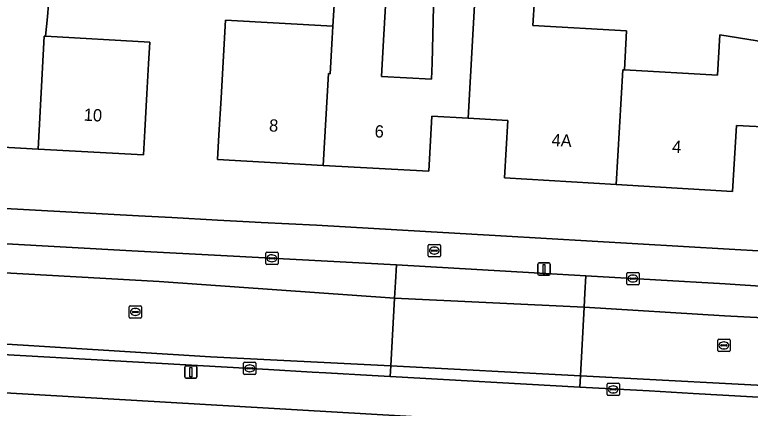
# Model space of a CAD drawing. Extents: x 163008 to 163854, y 382777 to 383982.
# Drawn here: x 163604.9 to 163664.8, y 383840.7 to 383872.8 of the extents above; entities that cross this region are included whole.
import ezdxf

# ---------------------------------------------------------------- set-up
doc = ezdxf.new("R2010")
doc.units = 0
for name, color, linetype in [('IMGEO_Brandkraan', 7, 'Continuous'), ('IMGEO_Erf', 7, 'Continuous'), ('IMGEO_Kolk', 7, 'Continuous'), ('IMGEO_Lichtmast', 7, 'Continuous'), ('IMGEO_Pand', 7, 'Continuous'), ('IMGEO_Pand_nummerreeks', 7, 'Continuous'), ('IMGEO_Parkeervlak_open', 7, 'Continuous'), ('IMGEO_Rijbaan_lokaal_open', 7, 'Continuous'), ('IMGEO_Rioolput', 7, 'Continuous'), ('IMGEO_Voetpad_open', 7, 'Continuous')]:
    doc.layers.add(name, color=color, linetype=linetype)

msp = doc.modelspace()

# ---------------------------------------------------------------- linework, layer by layer
at = {"layer": 'IMGEO_Brandkraan'}
for p, q in [((163638.576, 383853.155), (163638.576, 383854.007)), ((163638.651, 383854.081), (163639.503, 383854.081)), ((163639.064, 383853.861), (163639.089, 383853.861)), ((163639.577, 383854.007), (163639.577, 383853.155)), ((163638.835, 383853.575), (163638.835, 383853.587)), ((163639.273, 383853.538), (163638.875, 383853.538)), ((163638.878, 383853.624), (163639.276, 383853.624)), ((163639.087, 383853.301), (163639.062, 383853.301)), ((163639.319, 383853.587), (163639.319, 383853.575)), ((163639.503, 383853.081), (163638.651, 383853.081))]:
    msp.add_line(p, q, dxfattribs=at)
for points in [[(163638.576, 383853.155), (163638.576, 383854.007)], [(163638.651, 383854.081), (163639.503, 383854.081)], [(163639.577, 383854.007), (163639.577, 383853.155)], [(163639.503, 383853.081), (163638.651, 383853.081)]]:
    msp.add_lwpolyline(points, dxfattribs=at)
for centre, radius, start, end in [((163638.653, 383854.005), 0.0765, 91.55205, 178.44795), ((163638.653, 383854.005), 0.0765, 91.55205, 178.44795), ((163639.501, 383854.005), 0.0765, 1.55205, 88.44795), ((163639.501, 383854.005), 0.0765, 1.55205, 88.44795), ((163638.653, 383853.157), 0.0765, 181.55205, 268.44795), ((163638.653, 383853.157), 0.0765, 181.55205, 268.44795), ((163638.875, 383853.584), 0.0403, 85.87752, 175.75265), ((163638.872, 383853.574), 0.0366, 178.93798, 274.71019), ((163639.276, 383853.581), 0.043, 264.86636, 352.45326), ((163639.28, 383853.586), 0.0386, 1.73085, 96.63898), ((163639.501, 383853.157), 0.0765, 271.55205, 358.44795), ((163639.501, 383853.157), 0.0765, 271.55205, 358.44795)]:
    msp.add_arc(centre, radius, start, end, dxfattribs=at)
for centre, major_axis, ratio, start_param, end_param in [((163639.063, 383853.581), (-0.387, 0.002), 0.722429, 4.712389, 7.853982), ((163639.088, 383853.581), (-0.39, 0.002), 0.717154, 1.570796, 4.712389)]:
    msp.add_ellipse(centre, major_axis=major_axis, ratio=ratio, start_param=start_param, end_param=end_param, dxfattribs=at)
at = {"layer": 'IMGEO_Erf'}
msp.add_lwpolyline([(163603.704, 383879.124), (163608.043, 383878.854), (163607.567, 383872.641), (163607.388, 383871.049), (163615.897, 383870.574), (163615.799, 383868.811), (163615.663, 383866.368), (163615.494, 383863.343), (163615.384, 383861.375), (163606.788, 383861.855), (163598.188, 383862.336), (163598.467, 383867.329), (163598.603, 383869.772), (163598.823, 383869.76), (163599.011, 383873.119), (163603.407, 383872.873)], close=True, dxfattribs=at)
for points in [[(163635.129, 383874.03), (163634.918, 383870.253), (163634.78, 383867.779), (163638.857, 383867.552), (163638.889, 383868.866), (163639.059, 383875.768)], [(163666.358, 383863.637), (163663.693, 383863.786), (163663.369, 383858.399), (163653.9, 383858.969), (163644.789, 383859.517), (163645.071, 383864.192), (163641.825, 383864.373), (163638.88, 383864.538), (163638.629, 383860.045), (163630.025, 383860.526), (163621.42, 383861.007), (163621.532, 383863.004), (163621.699, 383866), (163621.838, 383868.486), (163622.054, 383872.355), (163630.812, 383871.866), (163630.958, 383874.478)], [(163647.227, 383874.078), (163647.106, 383871.918), (163654.746, 383871.491), (163654.569, 383868.311), (163662.153, 383867.887), (163662.337, 383871.168), (163666.898, 383870.442)], [(163597.667, 383857.355), (163614.983, 383856.422), (163617.69, 383856.276), (163621.421, 383856.073), (163623.977, 383855.934), (163624.981, 383855.883), (163629.471, 383855.641), (163638.354, 383855.129), (163644.503, 383854.774), (163663.087, 383853.703), (163665.962, 383853.537), (163670.055, 383853.301), (163673.614, 383852.998), (163674.36, 383852.926)], [(163660.539, 383838.715), (163569.115, 383844.029)]]:
    msp.add_lwpolyline(points, dxfattribs=at)
at = {"layer": 'IMGEO_Kolk'}
for p, q in [((163625.341, 383852.527), (163625.341, 383853.379)), ((163625.416, 383853.453), (163626.268, 383853.453)), ((163625.829, 383853.233), (163625.854, 383853.233)), ((163626.342, 383853.379), (163626.342, 383852.527)), ((163625.6, 383852.947), (163625.6, 383852.959)), ((163626.038, 383852.91), (163625.64, 383852.91)), ((163625.643, 383852.996), (163626.041, 383852.996)), ((163625.852, 383852.673), (163625.827, 383852.673)), ((163626.084, 383852.959), (163626.084, 383852.947)), ((163626.268, 383852.453), (163625.416, 383852.453)), ((163654.752, 383850.876), (163654.752, 383851.728)), ((163654.827, 383851.802), (163655.679, 383851.802)), ((163655.054, 383851.345), (163655.452, 383851.345)), ((163655.24, 383851.582), (163655.265, 383851.582)), ((163655.753, 383851.728), (163655.753, 383850.876)), ((163655.679, 383850.802), (163654.827, 383850.802)), ((163655.011, 383851.296), (163655.011, 383851.308)), ((163655.449, 383851.259), (163655.051, 383851.259)), ((163655.263, 383851.022), (163655.238, 383851.022)), ((163655.495, 383851.308), (163655.495, 383851.296)), ((163623.537, 383843.562), (163623.537, 383844.414)), ((163623.612, 383844.488), (163624.464, 383844.488)), ((163624.025, 383844.268), (163624.05, 383844.268)), ((163624.538, 383844.414), (163624.538, 383843.562)), ((163623.796, 383843.982), (163623.796, 383843.994)), ((163624.234, 383843.945), (163623.836, 383843.945)), ((163623.839, 383844.031), (163624.237, 383844.031)), ((163624.048, 383843.708), (163624.023, 383843.708)), ((163624.28, 383843.994), (163624.28, 383843.982)), ((163624.464, 383843.488), (163623.612, 383843.488)), ((163653.15, 383841.846), (163653.15, 383842.698)), ((163653.225, 383842.772), (163654.077, 383842.772)), ((163653.638, 383842.552), (163653.663, 383842.552)), ((163654.151, 383842.698), (163654.151, 383841.846)), ((163654.077, 383841.772), (163653.225, 383841.772)), ((163653.409, 383842.266), (163653.409, 383842.278)), ((163653.847, 383842.229), (163653.449, 383842.229)), ((163653.452, 383842.315), (163653.85, 383842.315)), ((163653.661, 383841.992), (163653.636, 383841.992)), ((163653.893, 383842.278), (163653.893, 383842.266))]:
    msp.add_line(p, q, dxfattribs=at)
for points in [[(163625.341, 383852.527), (163625.341, 383853.379)], [(163625.416, 383853.453), (163626.268, 383853.453)], [(163626.342, 383853.379), (163626.342, 383852.527)], [(163626.268, 383852.453), (163625.416, 383852.453)], [(163654.752, 383850.876), (163654.752, 383851.728)], [(163654.827, 383851.802), (163655.679, 383851.802)], [(163655.753, 383851.728), (163655.753, 383850.876)], [(163655.679, 383850.802), (163654.827, 383850.802)], [(163623.537, 383843.562), (163623.537, 383844.414)], [(163623.612, 383844.488), (163624.464, 383844.488)], [(163624.538, 383844.414), (163624.538, 383843.562)], [(163624.464, 383843.488), (163623.612, 383843.488)], [(163653.15, 383841.846), (163653.15, 383842.698)], [(163653.225, 383842.772), (163654.077, 383842.772)], [(163654.151, 383842.698), (163654.151, 383841.846)], [(163654.077, 383841.772), (163653.225, 383841.772)]]:
    msp.add_lwpolyline(points, dxfattribs=at)
for centre, radius, start, end in [((163625.418, 383853.377), 0.0765, 91.55205, 178.44795), ((163625.418, 383853.377), 0.0765, 91.55205, 178.44795), ((163626.266, 383853.377), 0.0765, 1.55205, 88.44795), ((163626.266, 383853.377), 0.0765, 1.55205, 88.44795), ((163625.64, 383852.956), 0.0403, 85.87752, 175.75265), ((163625.637, 383852.946), 0.0366, 178.93798, 274.71019), ((163626.041, 383852.953), 0.043, 264.86636, 352.45326), ((163626.045, 383852.958), 0.0386, 1.73085, 96.63898), ((163625.418, 383852.529), 0.0765, 181.55205, 268.44795), ((163625.418, 383852.529), 0.0765, 181.55205, 268.44795), ((163626.266, 383852.529), 0.0765, 271.55205, 358.44795), ((163626.266, 383852.529), 0.0765, 271.55205, 358.44795), ((163654.829, 383851.726), 0.0765, 91.55205, 178.44795), ((163654.829, 383851.726), 0.0765, 91.55205, 178.44795), ((163655.051, 383851.305), 0.0403, 85.87752, 175.75265), ((163655.456, 383851.307), 0.0386, 1.73085, 96.63898), ((163655.677, 383851.726), 0.0765, 1.55205, 88.44795), ((163655.677, 383851.726), 0.0765, 1.55205, 88.44795), ((163654.829, 383850.878), 0.0765, 181.55205, 268.44795), ((163654.829, 383850.878), 0.0765, 181.55205, 268.44795), ((163655.048, 383851.295), 0.0366, 178.93798, 274.71019), ((163655.452, 383851.302), 0.043, 264.86636, 352.45326), ((163655.677, 383850.878), 0.0765, 271.55205, 358.44795), ((163655.677, 383850.878), 0.0765, 271.55205, 358.44795), ((163623.614, 383844.412), 0.0765, 91.55205, 178.44795), ((163623.614, 383844.412), 0.0765, 91.55205, 178.44795), ((163624.462, 383844.412), 0.0765, 1.55205, 88.44795), ((163624.462, 383844.412), 0.0765, 1.55205, 88.44795), ((163623.614, 383843.564), 0.0765, 181.55205, 268.44795), ((163623.614, 383843.564), 0.0765, 181.55205, 268.44795), ((163623.836, 383843.991), 0.0403, 85.87752, 175.75265), ((163623.833, 383843.981), 0.0366, 178.93798, 274.71019), ((163624.237, 383843.988), 0.043, 264.86636, 352.45326), ((163624.241, 383843.993), 0.0386, 1.73085, 96.63898), ((163624.462, 383843.564), 0.0765, 271.55205, 358.44795), ((163624.462, 383843.564), 0.0765, 271.55205, 358.44795), ((163653.227, 383842.696), 0.0765, 91.55205, 178.44795), ((163653.227, 383842.696), 0.0765, 91.55205, 178.44795), ((163654.075, 383842.696), 0.0765, 1.55205, 88.44795), ((163654.075, 383842.696), 0.0765, 1.55205, 88.44795), ((163653.227, 383841.848), 0.0765, 181.55205, 268.44795), ((163653.227, 383841.848), 0.0765, 181.55205, 268.44795), ((163653.449, 383842.275), 0.0403, 85.87752, 175.75265), ((163653.446, 383842.265), 0.0366, 178.93798, 274.71019), ((163653.85, 383842.272), 0.043, 264.86636, 352.45326), ((163653.854, 383842.277), 0.0386, 1.73085, 96.63898), ((163654.075, 383841.848), 0.0765, 271.55205, 358.44795), ((163654.075, 383841.848), 0.0765, 271.55205, 358.44795)]:
    msp.add_arc(centre, radius, start, end, dxfattribs=at)
for centre, major_axis, ratio, start_param, end_param in [((163625.828, 383852.953), (-0.387, 0.002), 0.722429, 4.712389, 7.853982), ((163625.853, 383852.953), (-0.39, 0.002), 0.717154, 1.570796, 4.712389), ((163655.239, 383851.302), (-0.387, 0.002), 0.722429, 4.712389, 7.853982), ((163655.264, 383851.302), (-0.39, 0.002), 0.717154, 1.570796, 4.712389), ((163624.024, 383843.988), (-0.387, 0.002), 0.722429, 4.712389, 7.853982), ((163624.049, 383843.988), (-0.39, 0.002), 0.717154, 1.570796, 4.712389), ((163653.637, 383842.272), (-0.387, 0.002), 0.722429, 4.712389, 7.853982), ((163653.662, 383842.272), (-0.39, 0.002), 0.717154, 1.570796, 4.712389)]:
    msp.add_ellipse(centre, major_axis=major_axis, ratio=ratio, start_param=start_param, end_param=end_param, dxfattribs=at)
at = {"layer": 'IMGEO_Lichtmast'}
for p, q in [((163647.617, 383852.572), (163648.407, 383852.572)), ((163648.407, 383852.572), (163647.617, 383852.572)), ((163647.517, 383851.672), (163647.517, 383852.472)), ((163647.517, 383852.472), (163647.517, 383851.672)), ((163648.507, 383852.472), (163648.507, 383851.672)), ((163648.507, 383851.672), (163648.507, 383852.472)), ((163648.407, 383851.572), (163647.617, 383851.572)), ((163647.617, 383851.572), (163648.407, 383851.572)), ((163618.844, 383844.181), (163619.634, 383844.181)), ((163619.634, 383844.181), (163618.844, 383844.181)), ((163618.744, 383843.281), (163618.744, 383844.081)), ((163618.744, 383844.081), (163618.744, 383843.281)), ((163619.734, 383844.081), (163619.734, 383843.281)), ((163619.734, 383843.281), (163619.734, 383844.081)), ((163619.634, 383843.181), (163618.844, 383843.181)), ((163618.844, 383843.181), (163619.634, 383843.181))]:
    msp.add_line(p, q, dxfattribs=at)
for points in [[(163647.937, 383852.447), (163648.087, 383852.447), (163648.087, 383851.697), (163647.937, 383851.697), (163647.937, 383852.447)], [(163619.164, 383844.056), (163619.314, 383844.056), (163619.314, 383843.306), (163619.164, 383843.306), (163619.164, 383844.056)]]:
    msp.add_lwpolyline(points, dxfattribs=at)
for centre, start, end in [((163647.617, 383852.472), 90, 180), ((163647.617, 383852.472), 90, 180), ((163648.407, 383852.472), 0, 90), ((163648.407, 383852.472), 360, 90), ((163647.617, 383851.672), 180, 270), ((163647.617, 383851.672), 180, 270), ((163648.407, 383851.672), 270, 0), ((163648.407, 383851.672), 270, 0), ((163618.844, 383844.081), 90, 180), ((163618.844, 383844.081), 90, 180), ((163619.634, 383844.081), 0, 90), ((163619.634, 383844.081), 360, 90), ((163618.844, 383843.281), 180, 270), ((163618.844, 383843.281), 180, 270), ((163619.634, 383843.281), 270, 0), ((163619.634, 383843.281), 270, 0)]:
    msp.add_arc(centre, 0.1, start, end, dxfattribs=at)
at = {"layer": 'IMGEO_Pand'}
for points in [[(163606.788, 383861.855), (163607.301, 383871.054), (163607.388, 383871.049), (163607.567, 383872.641), (163608.043, 383878.854), (163603.704, 383879.124), (163603.407, 383872.873), (163599.011, 383873.119), (163598.823, 383869.76), (163598.603, 383869.772), (163598.467, 383867.329), (163598.188, 383862.336)], [(163638.88, 383864.538), (163641.825, 383864.373), (163642.432, 383875.07), (163639.059, 383875.768), (163638.889, 383868.866), (163638.857, 383867.552), (163634.78, 383867.779), (163634.918, 383870.253), (163635.129, 383874.03), (163630.958, 383874.478), (163630.812, 383871.866), (163630.757, 383870.879), (163630.596, 383867.997), (163630.442, 383868.006), (163630.025, 383860.526), (163638.629, 383860.045)], [(163654.421, 383868.319), (163654.569, 383868.311), (163654.746, 383871.491), (163647.106, 383871.918), (163647.227, 383874.078), (163645.662, 383874.402), (163642.432, 383875.07), (163641.825, 383864.373), (163645.071, 383864.192), (163644.789, 383859.517), (163653.9, 383858.969)], [(163630.442, 383868.006), (163630.596, 383867.997), (163630.757, 383870.879), (163630.812, 383871.866), (163622.054, 383872.355), (163621.838, 383868.486), (163621.699, 383866), (163621.532, 383863.004), (163621.42, 383861.007), (163630.025, 383860.526)], [(163666.898, 383870.442), (163662.337, 383871.168), (163662.153, 383867.887), (163654.569, 383868.311), (163654.421, 383868.319), (163653.9, 383858.969), (163663.369, 383858.399), (163663.693, 383863.786), (163666.358, 383863.637), (163666.521, 383863.628)], [(163607.301, 383871.054), (163606.788, 383861.855), (163615.384, 383861.375), (163615.494, 383863.343), (163615.663, 383866.368), (163615.799, 383868.811), (163615.897, 383870.574), (163607.388, 383871.049)]]:
    msp.add_lwpolyline(points, close=True, dxfattribs=at)
at = {"layer": 'IMGEO_Parkeervlak_open'}
for points in [[(163563.014, 383854.078), (163616.657, 383851.062), (163635.833, 383849.692), (163635.906, 383851.007), (163635.984, 383852.409), (163622.192, 383853.155), (163614.432, 383853.575), (163598.356, 383854.445)], [(163674.787, 383849.999), (163666.459, 383850.639), (163662.772, 383850.866), (163651.422, 383851.524), (163651.347, 383850.115), (163651.285, 383848.959), (163662.729, 383848.257), (163669.531, 383847.907), (163675.07, 383847.205), (163679.558, 383846.574), (163692.742, 383844.26), (163705.224, 383841.104), (163710.329, 383840.863), (163709.769, 383840.922)]]:
    msp.add_lwpolyline(points, dxfattribs=at)
msp.add_lwpolyline([(163651.422, 383851.524), (163635.984, 383852.409), (163635.906, 383851.007), (163635.833, 383849.692), (163651.285, 383848.959), (163651.347, 383850.115)], close=True, dxfattribs=at)
at = {"layer": 'IMGEO_Rijbaan_lokaal_open'}
for points in [[(163635.833, 383849.692), (163616.657, 383851.062), (163563.014, 383854.078), (163554.88, 383854.639), (163531.179, 383855.971), (163509.09, 383857.584), (163499.575, 383858.421), (163481.801, 383859.958), (163481.225, 383854.163), (163484.284, 383853.856), (163499.94, 383852.442), (163516.905, 383851.149), (163544.679, 383849.325), (163565.911, 383848.36), (163589.824, 383846.858), (163620.842, 383844.928), (163635.527, 383844.184)], [(163651.285, 383848.959), (163635.833, 383849.692), (163635.527, 383844.184), (163650.989, 383843.365)], [(163650.989, 383843.365), (163635.527, 383844.184), (163635.479, 383843.327), (163650.94, 383842.458)], [(163650.94, 383842.458), (163656.575, 383842.141), (163660.152, 383841.939), (163669.353, 383841.422), (163678.171, 383840.384), (163687.119, 383838.918), (163690.727, 383838.237), (163707.571, 383834.222), (163703.436, 383836.242), (163691.533, 383838.923), (163684.751, 383840.157), (163676.118, 383841.658), (163669.47, 383842.409), (163650.989, 383843.365)]]:
    msp.add_lwpolyline(points, close=True, dxfattribs=at)
for points in [[(163712.504, 383841.086), (163710.329, 383840.863), (163705.224, 383841.104), (163692.742, 383844.26), (163679.558, 383846.574), (163675.07, 383847.205), (163669.531, 383847.907), (163662.729, 383848.257), (163651.285, 383848.959), (163650.989, 383843.365), (163669.47, 383842.409), (163676.118, 383841.658), (163684.751, 383840.157), (163691.533, 383838.923), (163703.436, 383836.242), (163707.571, 383834.222), (163707.93, 383834.136)], [(163601.949, 383845.213), (163625.564, 383843.885), (163629.13, 383843.682), (163630.247, 383843.619), (163634.003, 383843.41), (163635.479, 383843.327), (163635.527, 383844.184), (163620.842, 383844.928), (163589.824, 383846.858)]]:
    msp.add_lwpolyline(points, dxfattribs=at)
at = {"layer": 'IMGEO_Rioolput'}
for p, q in [((163614.22, 383848.158), (163614.22, 383849.01)), ((163614.295, 383849.084), (163615.147, 383849.084)), ((163615.221, 383849.01), (163615.221, 383848.158)), ((163614.479, 383848.578), (163614.479, 383848.59)), ((163614.917, 383848.541), (163614.519, 383848.541)), ((163614.522, 383848.627), (163614.92, 383848.627)), ((163614.708, 383848.864), (163614.733, 383848.864)), ((163614.963, 383848.59), (163614.963, 383848.578)), ((163615.147, 383848.084), (163614.295, 383848.084)), ((163614.731, 383848.304), (163614.706, 383848.304)), ((163662.168, 383845.431), (163662.168, 383846.283)), ((163662.243, 383846.357), (163663.095, 383846.357)), ((163662.656, 383846.137), (163662.681, 383846.137)), ((163663.169, 383846.283), (163663.169, 383845.431)), ((163663.095, 383845.357), (163662.243, 383845.357)), ((163662.427, 383845.851), (163662.427, 383845.863)), ((163662.865, 383845.814), (163662.467, 383845.814)), ((163662.47, 383845.9), (163662.868, 383845.9)), ((163662.679, 383845.577), (163662.654, 383845.577)), ((163662.911, 383845.863), (163662.911, 383845.851))]:
    msp.add_line(p, q, dxfattribs=at)
for points in [[(163614.22, 383848.158), (163614.22, 383849.01)], [(163614.295, 383849.084), (163615.147, 383849.084)], [(163615.221, 383849.01), (163615.221, 383848.158)], [(163615.147, 383848.084), (163614.295, 383848.084)], [(163662.168, 383845.431), (163662.168, 383846.283)], [(163662.243, 383846.357), (163663.095, 383846.357)], [(163663.169, 383846.283), (163663.169, 383845.431)], [(163663.095, 383845.357), (163662.243, 383845.357)]]:
    msp.add_lwpolyline(points, dxfattribs=at)
for centre, radius, start, end in [((163614.297, 383849.008), 0.0765, 91.55205, 178.44795), ((163614.297, 383849.008), 0.0765, 91.55205, 178.44795), ((163615.145, 383849.008), 0.0765, 1.55205, 88.44795), ((163615.145, 383849.008), 0.0765, 1.55205, 88.44795), ((163614.519, 383848.587), 0.0403, 85.87752, 175.75265), ((163614.516, 383848.577), 0.0366, 178.93798, 274.71019), ((163614.92, 383848.584), 0.043, 264.86636, 352.45326), ((163614.924, 383848.589), 0.0386, 1.73085, 96.63898), ((163614.297, 383848.16), 0.0765, 181.55205, 268.44795), ((163614.297, 383848.16), 0.0765, 181.55205, 268.44795), ((163615.145, 383848.16), 0.0765, 271.55205, 358.44795), ((163615.145, 383848.16), 0.0765, 271.55205, 358.44795), ((163662.245, 383846.281), 0.0765, 91.55205, 178.44795), ((163662.245, 383846.281), 0.0765, 91.55205, 178.44795), ((163663.093, 383846.281), 0.0765, 1.55205, 88.44795), ((163663.093, 383846.281), 0.0765, 1.55205, 88.44795), ((163662.245, 383845.433), 0.0765, 181.55205, 268.44795), ((163662.245, 383845.433), 0.0765, 181.55205, 268.44795), ((163662.467, 383845.86), 0.0403, 85.87752, 175.75265), ((163662.464, 383845.85), 0.0366, 178.93798, 274.71019), ((163662.868, 383845.857), 0.043, 264.86636, 352.45326), ((163662.872, 383845.862), 0.0386, 1.73085, 96.63898), ((163663.093, 383845.433), 0.0765, 271.55205, 358.44795), ((163663.093, 383845.433), 0.0765, 271.55205, 358.44795)]:
    msp.add_arc(centre, radius, start, end, dxfattribs=at)
for centre, major_axis, ratio, start_param, end_param in [((163614.707, 383848.584), (-0.387, 0.002), 0.722429, 4.712389, 7.853982), ((163614.732, 383848.584), (-0.39, 0.002), 0.717154, 1.570796, 4.712389), ((163662.655, 383845.857), (-0.387, 0.002), 0.722429, 4.712389, 7.853982), ((163662.68, 383845.857), (-0.39, 0.002), 0.717154, 1.570796, 4.712389)]:
    msp.add_ellipse(centre, major_axis=major_axis, ratio=ratio, start_param=start_param, end_param=end_param, dxfattribs=at)
at = {"layer": 'IMGEO_Voetpad_open'}
for points in [[(163674.36, 383852.926), (163673.614, 383852.998), (163670.055, 383853.301), (163665.962, 383853.537), (163663.087, 383853.703), (163644.503, 383854.774), (163638.354, 383855.129), (163629.471, 383855.641), (163624.981, 383855.883), (163623.977, 383855.934), (163621.421, 383856.073), (163617.69, 383856.276), (163614.983, 383856.422), (163597.667, 383857.355)], [(163598.356, 383854.445), (163614.432, 383853.575), (163622.192, 383853.155), (163635.984, 383852.409), (163651.422, 383851.524), (163662.772, 383850.866), (163666.459, 383850.639), (163674.787, 383849.999), (163687.734, 383847.93), (163692.356, 383847.045), (163703.032, 383844.42), (163707.879, 383843.033), (163708.48, 383842.545), (163708.991, 383841.579)], [(163707.93, 383834.136), (163707.571, 383834.222), (163690.727, 383838.237), (163687.119, 383838.918), (163678.171, 383840.384), (163669.353, 383841.422), (163660.152, 383841.939), (163656.575, 383842.141), (163650.94, 383842.458), (163635.479, 383843.327), (163634.003, 383843.41), (163630.247, 383843.619), (163629.13, 383843.682), (163625.564, 383843.885), (163601.949, 383845.213), (163595.355, 383845.584), (163575.155, 383846.737), (163569.13, 383847.05), (163568.104, 383847.103), (163566.629, 383847.199), (163564.349, 383847.298)], [(163478.824, 383842.105), (163500, 383841.714), (163514.763, 383841.441), (163516.404, 383841.411), (163567.617, 383840.466), (163568.9, 383840.442), (163569.115, 383844.029), (163660.539, 383838.715), (163666.13, 383838.39), (163672.075, 383838.044), (163675.461, 383837.666), (163678.696, 383837.28), (163683.118, 383836.654), (163684.801, 383836.327), (163684.862, 383836.585), (163690.029, 383835.666), (163696.497, 383834.271), (163700.832, 383833.173), (163706.543, 383822.278), (163709.199, 383823.653), (163709.893, 383825.302)]]:
    msp.add_lwpolyline(points, dxfattribs=at)

# ---------------------------------------------------------------- texts
at = {"layer": 'IMGEO_Pand_nummerreeks'}
for s, p in [('10', (163610.494, 383864.172)), ('8', (163625.592, 383863.298)), ('6', (163634.193, 383862.817)), ('4A', (163648.609, 383862.113)), ('4', (163658.429, 383861.565))]:
    msp.add_text(s, height=1, rotation=356.8029, dxfattribs=at).set_placement(p)

doc.saveas('drawing.dxf')
